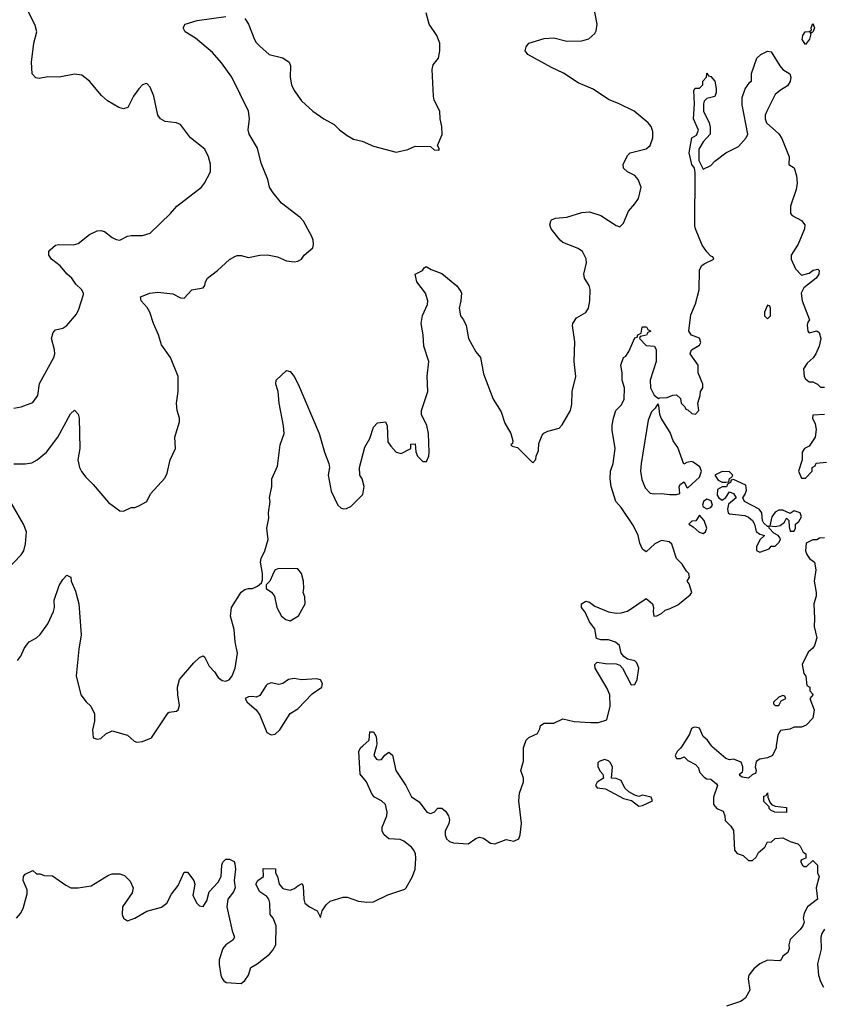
# Model space of a CAD drawing. Header units: inches. Extents: x 1834610 to 2027685, y 642842 to 774116.
# Tile 624 of 632: x 2012381 to 2016624, y 758636 to 763834. Entities that reach past the tile are written whole.
import ezdxf

# ---------------------------------------------------------------- set-up
doc = ezdxf.new("R2010")
doc.units = ezdxf.units.IN
doc.header["$MEASUREMENT"] = 0
doc.layers.add('C0715', color=7, linetype='Continuous')
doc.layers.add('C0716', color=7, linetype='Continuous')

msp = doc.modelspace()

# ---------------------------------------------------------------- linework, layer by layer
at = {"layer": 'C0715', "color": 5}
for points, elevation in [([(2012363.7, 759090), (2012384.9, 759115.1), (2012398.9, 759141.1), (2012421.2, 759218.8), (2012420.1, 759240.1), (2012399.3, 759290), (2012402, 759310), (2012410, 759322), (2012450, 759342), (2012470, 759324.7), (2012490, 759324.7), (2012510, 759316), (2012554.4, 759314.4), (2012624.5, 759264.5), (2012650.9, 759250.9), (2012690, 759250.8), (2012758.6, 759261.4), (2012850, 759318), (2012870, 759324.7), (2012910, 759324.7), (2012935.3, 759315.3), (2012965.4, 759285.4), (2012981, 759250), (2012975.3, 759224.7), (2012924.9, 759150), (2012923, 759110), (2012930, 759091.3), (2012950, 759076), (2012990, 759091), (2013052.3, 759127.7), (2013130, 759148), (2013159, 759170), (2013183.2, 759216.8), (2013217.5, 759262.5), (2013250, 759334), (2013267.3, 759332.7), (2013301, 759290), (2013306, 759270), (2013294.8, 759210), (2013316, 759170), (2013330, 759156), (2013350, 759151.3), (2013370, 759182), (2013382, 759230), (2013430, 759281), (2013446, 759310), (2013449.2, 759370.8), (2013454.6, 759385.4), (2013470, 759402), (2013490, 759402), (2013514, 759390), (2013518, 759378), (2013521, 759350), (2013514, 759290), (2013518.8, 759250), (2013510.8, 759230), (2013480.5, 759190), (2013474.9, 759150), (2013503.4, 759023.4), (2013516, 758990), (2013506.4, 758973.6), (2013470, 758949.2), (2013454, 758930), (2013434.8, 758870), (2013434.4, 758845.6), (2013444, 758790), (2013450, 758772), (2013459.8, 758759.8), (2013471.2, 758751.1), (2013550, 758744.9), (2013570, 758761), (2013589.3, 758790), (2013602, 758830), (2013635.3, 758850), (2013700.2, 758899.8), (2013718.6, 758921.4), (2013734, 758950), (2013735.1, 759050), (2013719, 759090), (2013704, 759110), (2013702.7, 759170), (2013697.2, 759190), (2013685.6, 759205.6), (2013649.3, 759229.3), (2013628.7, 759270), (2013638, 759290), (2013668, 759310), (2013667.3, 759352.7), (2013731.3, 759351.3), (2013732, 759330), (2013742, 759310), (2013751, 759270), (2013770, 759246.8), (2013810, 759238), (2013833.2, 759246.8), (2013850, 759262), (2013872.7, 759272.7), (2013878, 759258), (2013881, 759190), (2013886.8, 759170), (2013912, 759150), (2013952, 759130), (2013970, 759094), (2013979, 759130), (2013998.7, 759161.3), (2014020.4, 759179.6), (2014090, 759201.7), (2014110, 759201.1), (2014170, 759180.4), (2014214.2, 759174.2), (2014250, 759177.4), (2014325.9, 759214.1), (2014415.6, 759244.4), (2014422.7, 759250), (2014456.2, 759310), (2014469.6, 759350), (2014472.7, 759407.3), (2014471.2, 759430), (2014463, 759450), (2014450, 759465.6), (2014410, 759497), (2014390, 759506.6), (2014330, 759509.4), (2014306, 759530), (2014296, 759550), (2014295.1, 759570), (2014320.7, 759630), (2014322.4, 759650), (2014313, 759690), (2014292.3, 759710), (2014254, 759730), (2014242.5, 759742.5), (2014213.2, 759810), (2014179, 759850), (2014172.3, 759970), (2014181.2, 759990), (2014192.4, 760000)], 220), ([(2014264.9, 760000), (2014250.8, 759950), (2014264.9, 759930), (2014274.5, 759925.5), (2014291.6, 759928.4), (2014310, 759951.3), (2014330, 759966), (2014350, 759951), (2014367.7, 759870), (2014420.5, 759790), (2014450.4, 759730.4), (2014490, 759704), (2014531.3, 759650), (2014550, 759643), (2014569.5, 759650.5), (2014590, 759671), (2014610, 759671), (2014630, 759654.8), (2014645.5, 759630), (2014650.5, 759610), (2014648, 759590), (2014628.4, 759550), (2014627, 759530), (2014634.9, 759510), (2014650, 759494.9), (2014671.5, 759488.5), (2014750, 759482.4), (2014790, 759510.6), (2014810, 759518), (2014830, 759513), (2014866.4, 759486.4), (2014890, 759483.7), (2014950, 759504.9), (2014990, 759497.1), (2015016, 759510), (2015024.5, 759530), (2015031.4, 759590), (2015016.2, 759710), (2015020.7, 759750), (2015040.9, 759810), (2015042, 759830), (2015027.8, 759870), (2015041.5, 759918.5), (2015041.2, 759990), (2015044.9, 760000)], 220), ([(2015879.2, 760000), (2015871.3, 759988.7), (2015852, 759970), (2015842, 759950), (2015850, 759934), (2015870, 759934), (2015890, 759942), (2015910, 759922), (2015950, 759902), (2015964.7, 759884.7), (2015970, 759862), (2015995.3, 759835.3), (2016010, 759826), (2016030, 759824.7), (2016059.8, 759799.8), (2016066, 759790), (2016044.7, 759730), (2016044.7, 759690), (2016062, 759670), (2016095.3, 759655.3), (2016104.7, 759630), (2016106.4, 759606.4), (2016136.9, 759576.9), (2016150, 759554), (2016156, 759450), (2016170, 759431.3), (2016202, 759422), (2016230, 759394), (2016250, 759394), (2016270, 759412), (2016282.7, 759437.3), (2016315.3, 759464.7), (2016330, 759494), (2016350, 759492), (2016369.4, 759510.6), (2016410, 759514.8), (2016450, 759494.8), (2016490, 759482), (2016502, 759470), (2016518, 759438), (2016532, 759430), (2016532.7, 759407.3), (2016510, 759398), (2016504.7, 759390), (2016514, 759370), (2016523.6, 759363.6), (2016536.4, 759363.6), (2016570, 759394), (2016594, 759370), (2016594, 759330), (2016602, 759310), (2016586, 759250), (2016594, 759190), (2016541, 759150), (2016523.6, 759116.4), (2016518, 759090), (2016522.8, 759070), (2016515.5, 759050), (2016502.8, 759030), (2016450, 758978), (2016442.8, 758950), (2016444.7, 758930), (2016438, 758910), (2016411.3, 758890), (2016402, 758870), (2016394.4, 758865.6), (2016330, 758869), (2016290, 758849.3), (2016257.5, 758822.5), (2016230.6, 758789.4), (2016227.7, 758770), (2016237.3, 758710), (2016214.4, 758670), (2016201, 758659), (2016187.3, 758650), (2016113.4, 758626.6)], 220), ([(2016376.1, 760000), (2016374.8, 759990), (2016356, 759950), (2016330, 759937.2), (2016290, 759929.4), (2016270, 759917.2), (2016265.5, 759890), (2016270.7, 759870), (2016266, 759854), (2016250.9, 759849.1), (2016230, 759828.7), (2016195.3, 759835.3), (2016183.1, 759843.1), (2016182, 759850), (2016197.6, 759862.4), (2016199.5, 759870), (2016199.7, 759890), (2016190, 759914), (2016150, 759929.4), (2016130, 759926.6), (2016110, 759932.7), (2016036.6, 759996.6), (2016034.2, 760000)], 220), ([(2016630, 759032.6), (2016615.9, 759010), (2016611.7, 758990), (2016613.4, 758926.6), (2016594.2, 758850), (2016599.8, 758790), (2016610, 758755.3), (2016625.5, 758725.5)], 240)]:
    msp.add_lwpolyline(points, dxfattribs=dict(at, elevation=elevation))
at = {"layer": 'C0715', "color": 5, "elevation": 220}
for points in [[(2015470, 759928.2), (2015441.7, 759918.3), (2015434, 759910), (2015434, 759890), (2015445.9, 759865.9), (2015460.7, 759850), (2015464.7, 759830), (2015430, 759808.7), (2015422, 759790), (2015430, 759778.8), (2015474, 759774), (2015570, 759722), (2015610.9, 759710.9), (2015650, 759681), (2015670, 759685.5), (2015722, 759710), (2015715.3, 759730), (2015670, 759739.3), (2015650, 759733.2), (2015630, 759739), (2015597.2, 759757.2), (2015576.6, 759776.6), (2015558, 759818), (2015531.6, 759828.4), (2015506, 759830), (2015511.6, 759888.4), (2015501.3, 759910), (2015490, 759921.3)], [(2016430, 759648.7), (2016369.3, 759649.3), (2016350, 759658), (2016338, 759670), (2016338, 759678), (2016310, 759706), (2016310, 759734), (2016322, 759738), (2016330, 759752), (2016331.3, 759730), (2016342, 759702), (2016351.3, 759691.3), (2016370, 759682), (2016430, 759674)]]:
    msp.add_lwpolyline(points, close=True, dxfattribs=at)
at = {"layer": 'C0716', "color": 5}
for points, elevation in [([(2012350, 761782.4), (2012390, 761790.4), (2012450, 761813.4), (2012476.9, 761850), (2012486.6, 761913.4), (2012560.9, 762050), (2012566.2, 762070), (2012565.1, 762090), (2012549.7, 762150), (2012557.4, 762182.6), (2012570, 762197.1), (2012610, 762206), (2012630, 762219.1), (2012680.5, 762279.5), (2012694.1, 762305.9), (2012717.7, 762382.3), (2012718.3, 762390), (2012708, 762410), (2012678.3, 762438.3), (2012656.4, 762470), (2012632.6, 762490), (2012594.3, 762534.3), (2012549.7, 762570), (2012535.1, 762590), (2012535.6, 762610), (2012541.8, 762618.2), (2012570, 762643), (2012587.1, 762647.1), (2012665.8, 762645.8), (2012690, 762652.2), (2012750, 762700.4), (2012790, 762719.5), (2012810, 762721.1), (2012830, 762715.6), (2012870, 762683.1), (2012890, 762672.9), (2012910, 762670.3), (2012950, 762690.4), (2012970, 762694.4), (2013030, 762693.7), (2013070, 762707.2), (2013177.6, 762810), (2013210.9, 762849.1), (2013340.9, 762950), (2013358, 762970), (2013389.3, 763030), (2013389.3, 763070.7), (2013378.4, 763110), (2013359.3, 763150), (2013283.6, 763210), (2013230, 763281.2), (2013210, 763289.4), (2013150, 763297), (2013125.2, 763310), (2013110, 763329), (2013089.4, 763430), (2013070, 763478), (2013054.8, 763494.8), (2013050, 763497.2), (2013030, 763489.2), (2013010, 763469.3), (2012982, 763430), (2012953, 763370), (2012930, 763363.6), (2012905.2, 763370), (2012844.9, 763404.9), (2012813.7, 763433.7), (2012749.8, 763509.8), (2012710, 763540.5), (2012670, 763545.4), (2012590, 763529.7), (2012530, 763531.6), (2012483.7, 763523.7), (2012466.8, 763526.8), (2012447.3, 763547.3), (2012443.6, 763610), (2012455.8, 763710), (2012471.3, 763770), (2012463.5, 763803.5), (2012409.5, 763910)], 280), ([(2012369.7, 760450.3), (2012387.2, 760472.8), (2012405.7, 760514.3), (2012421.8, 760538.2), (2012431, 760549), (2012470, 760570.4), (2012490, 760588.4), (2012530, 760644.9), (2012560.4, 760710), (2012565.7, 760730), (2012564.2, 760770), (2012590, 760846.8), (2012610, 760879.1), (2012630, 760901), (2012650.6, 760890.6), (2012654, 760870), (2012676.7, 760816.7), (2012692.9, 760750), (2012706.4, 760586.4), (2012692.8, 760510), (2012679.5, 760370), (2012704.4, 760270), (2012731.8, 760231.8), (2012756.3, 760210), (2012776.3, 760170), (2012776.3, 760130), (2012765.2, 760085.2), (2012770, 760042), (2012790, 760036), (2012810, 760038.8), (2012836.6, 760063.4), (2012870, 760079.1), (2012950, 760056.3), (2012985.1, 760025.1), (2012999.5, 760019.5), (2013030, 760022.4), (2013077.6, 760042.4), (2013165.6, 760174.4), (2013170, 760178.8), (2013210, 760182.8), (2013219, 760190), (2013226, 760214), (2013216.2, 760270), (2013215.1, 760310), (2013226, 760350), (2013301.5, 760438.5), (2013330, 760466), (2013350, 760476), (2013358, 760470), (2013381.1, 760421.1), (2013410.4, 760390.4), (2013430, 760361), (2013450, 760346), (2013470, 760341), (2013489.3, 760350.7), (2013504, 760370), (2013519.5, 760410), (2013531.6, 760490), (2013519.7, 760550), (2013514.5, 760614.5), (2013494.6, 760685.4), (2013499, 760730), (2013550, 760811.3), (2013570, 760824.7), (2013588.8, 760831.1), (2013610, 760831.3), (2013636.4, 760843.6), (2013659, 760861), (2013663.1, 760876.9), (2013662.7, 760910), (2013652.7, 760970), (2013656, 760990), (2013676, 761030), (2013692.7, 761090), (2013686, 761150), (2013697.5, 761202.5), (2013695.1, 761230), (2013703.7, 761290), (2013700.9, 761310), (2013712.3, 761370), (2013712.7, 761410), (2013743.2, 761476.8), (2013756, 761590), (2013777.2, 761650), (2013775.1, 761690), (2013751.8, 761810), (2013746.6, 761870), (2013734, 761910), (2013735.3, 761930), (2013790, 761981), (2013810, 761976), (2013830, 761950.8), (2013852.2, 761910), (2013962.4, 761650), (2013990.5, 761550), (2014013.4, 761490), (2014016.3, 761470), (2014010.5, 761429.5), (2014025.1, 761345.1), (2014062, 761270), (2014076.7, 761256.7), (2014090, 761251.8), (2014106.7, 761253.3), (2014130, 761263.1), (2014193, 761327), (2014200.4, 761370), (2014190, 761409.2), (2014178, 761430), (2014176, 761470), (2014203.8, 761576.2), (2014230, 761622), (2014250, 761682), (2014270, 761704.7), (2014312, 761710), (2014321, 761690), (2014325.5, 761605.5), (2014341.4, 761581.4), (2014370, 761551.3), (2014396, 761544), (2014446, 761570), (2014447.3, 761592.7), (2014470, 761594), (2014472.7, 761552.7), (2014482, 761530), (2014510, 761502), (2014530, 761502), (2014542, 761530), (2014544, 761550), (2014539.3, 761650), (2014531.7, 761691.7), (2014502.7, 761750), (2014503.7, 761770), (2014536.2, 761870), (2014532.3, 761952.3), (2014542, 762030), (2014515.4, 762110), (2014512, 762170), (2014500.4, 762230), (2014508.3, 762271.7), (2014534, 762330), (2014536.3, 762350), (2014523.7, 762390), (2014478, 762450), (2014469, 762490), (2014508, 762510), (2014516.4, 762523.6), (2014528.4, 762531.6), (2014554.4, 762514.4), (2014610, 762493.4), (2014690, 762428), (2014710, 762398.8), (2014713.7, 762390), (2014710.4, 762350), (2014701.3, 762310), (2014708.6, 762270), (2014723.8, 762250), (2014738.6, 762218.6), (2014750.4, 762150), (2014790, 762080.7), (2014814.9, 762050), (2014830, 761964.7), (2014880.7, 761830), (2014923, 761763), (2014943.1, 761703.1), (2014974, 761650), (2014986, 761610), (2014983.6, 761596.4), (2014974, 761590), (2014982, 761582), (2015010, 761576), (2015090, 761494), (2015107.3, 761512.7), (2015108, 761530), (2015120.4, 761559.6), (2015123.1, 761596.9), (2015140.2, 761639.8), (2015149.3, 761650.7), (2015170, 761661), (2015230, 761677.3), (2015245.8, 761694.2), (2015290, 761771.3), (2015296.2, 761803.8), (2015298.4, 761870), (2015318.2, 761950), (2015309.7, 762030), (2015312.7, 762132.7), (2015300.2, 762219.8), (2015302, 762230), (2015321, 762259), (2015370, 762288.8), (2015384.7, 762310), (2015391.8, 762350), (2015392.8, 762410), (2015388.1, 762430), (2015363.5, 762470), (2015361.1, 762481.1), (2015359.7, 762490), (2015374.8, 762550), (2015371.5, 762571.5), (2015352.2, 762610), (2015330, 762625.3), (2015250, 762658.3), (2015235.1, 762670), (2015187.3, 762730), (2015180.9, 762750), (2015185.2, 762770), (2015190, 762778), (2015210, 762786.8), (2015270, 762790.4), (2015350, 762816.4), (2015390, 762818.7), (2015450, 762800.4), (2015530, 762747.3), (2015550, 762741), (2015570, 762758.8), (2015596.3, 762823.7), (2015630, 762862), (2015647.8, 762890), (2015662, 762950), (2015647.6, 762990), (2015630, 763011.3), (2015591.1, 763031.1), (2015569.7, 763049.7), (2015567.8, 763070), (2015590, 763116), (2015604, 763130), (2015690, 763151.7), (2015710, 763168.8), (2015724.8, 763210), (2015724.2, 763244.2), (2015715.5, 763270), (2015699.2, 763290), (2015625.6, 763350), (2015546, 763390), (2015490, 763411.9), (2015410, 763467.7), (2015330, 763500.3), (2015251.9, 763551.9), (2015190, 763580.8), (2015065.2, 763650), (2015050, 763669), (2015055.1, 763690), (2015069.7, 763710.3), (2015150, 763733.7), (2015201.7, 763738.3), (2015270, 763720.3), (2015350, 763722.8), (2015386.6, 763733.4), (2015418.5, 763761.5), (2015425.4, 763774.6), (2015429.8, 763810), (2015411.5, 763910)], 240), ([(2013570, 763840.5), (2013590, 763810.6), (2013621.3, 763730), (2013630, 763714), (2013650, 763693.4), (2013698.8, 763650), (2013770, 763632.7), (2013804.9, 763610), (2013812, 763590), (2013808.8, 763530), (2013816.5, 763490), (2013830, 763460.5), (2013870, 763406), (2013930, 763350.5), (2013987.3, 763310), (2014041, 763281), (2014070, 763252.2), (2014110, 763223.1), (2014143.9, 763203.9), (2014190, 763191.7), (2014250, 763166.4), (2014370, 763134), (2014430, 763147.7), (2014470, 763166), (2014550, 763164.7), (2014570, 763146), (2014595.3, 763144.7), (2014598, 763150), (2014588, 763170), (2014611.8, 763228.2), (2014609.4, 763270), (2014600.7, 763310), (2014599.5, 763350), (2014570, 763409), (2014566, 763430), (2014559.2, 763570), (2014565.2, 763594.8), (2014592.8, 763630), (2014600.4, 763670), (2014599.7, 763710), (2014584, 763750), (2014544, 763810), (2014526.9, 763870)], 260), ([(2012350, 761489.3), (2012410, 761488.4), (2012445.1, 761494.9), (2012474.3, 761510), (2012523.5, 761550), (2012583.1, 761630), (2012650, 761752.7), (2012670, 761773), (2012690, 761750.8), (2012694.9, 761730), (2012699.7, 761570), (2012689.2, 761510), (2012698, 761470), (2012708.1, 761448.2), (2012730, 761419.1), (2012770, 761380.5), (2012850, 761285.5), (2012910, 761240.7), (2012930, 761238.8), (2012970, 761258.8), (2012990, 761258.8), (2013010, 761266.8), (2013052.7, 761290), (2013072.3, 761330), (2013147.3, 761412.7), (2013159.6, 761440.4), (2013176.2, 761510), (2013204.5, 761570), (2013201.2, 761630), (2013225.6, 761710), (2013225.6, 761730), (2013213.6, 761770), (2013209.7, 761810), (2013218, 761870), (2013217.4, 761950), (2013177.4, 762050), (2013130, 762117.2), (2013114.7, 762170), (2013087.6, 762230), (2013068.4, 762290), (2013054.1, 762314.1), (2013022, 762350), (2013019, 762370), (2013068.7, 762390), (2013110, 762394.9), (2013190, 762385.7), (2013230, 762364.9), (2013250, 762362.8), (2013290, 762406.8), (2013350, 762417.3), (2013359.5, 762430), (2013362.7, 762450), (2013373.2, 762470), (2013426, 762510), (2013490, 762567.3), (2013517.2, 762582.8), (2013530, 762588), (2013550, 762588), (2013590, 762578.9), (2013650, 762590.4), (2013690, 762592.4), (2013742.4, 762582.4), (2013790, 762560.5), (2013830, 762555.5), (2013850, 762559.1), (2013869, 762570), (2013884, 762590), (2013928.7, 762630), (2013932.3, 762647.7), (2013931.8, 762670), (2013924.5, 762690), (2013879.6, 762770), (2013862.9, 762790), (2013764.5, 762864.5), (2013719, 762919), (2013700.5, 762950), (2013691.4, 762990), (2013656.8, 763076.8), (2013636.2, 763156.2), (2013593.7, 763230), (2013588.3, 763251.7), (2013595.1, 763310), (2013589.8, 763350), (2013502.2, 763530), (2013446.5, 763606.5), (2013400.1, 763660.1), (2013310, 763736), (2013255.3, 763770), (2013244, 763790), (2013255.3, 763810), (2013318, 763830), (2013470, 763850.4)], 260), ([(2015044.9, 760000), (2015056, 760030), (2015070, 760044), (2015114.8, 760065.2), (2015127.8, 760090), (2015131.7, 760108.3), (2015150, 760119.3), (2015200.8, 760119.2), (2015250, 760142), (2015309, 760129), (2015397.1, 760122.9), (2015436.6, 760123.4), (2015482, 760138), (2015499.5, 760210), (2015497, 760270), (2015483.3, 760303.3), (2015419, 760410), (2015418, 760430), (2015430, 760442), (2015475.3, 760435.3), (2015530, 760434), (2015550, 760426.8), (2015564, 760410), (2015610, 760322.8), (2015630, 760324), (2015641.3, 760350), (2015649.6, 760410), (2015639.2, 760439.2), (2015630, 760449.5), (2015590, 760458.4), (2015571.1, 760471.1), (2015557.6, 760490), (2015549, 760530), (2015527.5, 760547.5), (2015490, 760560.7), (2015450, 760559.5), (2015427.5, 760567.5), (2015417.6, 760617.6), (2015390, 760655.3), (2015366.3, 760706.3), (2015348, 760730), (2015348, 760750), (2015370, 760764.7), (2015390, 760758.8), (2015418, 760738), (2015490, 760708), (2015530, 760700.5), (2015558, 760702), (2015590, 760710.6), (2015690, 760777.3), (2015722, 760750), (2015727.7, 760730), (2015725.5, 760710), (2015730, 760684.7), (2015746, 760686), (2015770, 760698.8), (2015790, 760717.3), (2015815.5, 760724.5), (2015855.5, 760744.5), (2015922, 760798), (2015929.4, 760810), (2015916.2, 760856.2), (2015905.2, 760870), (2015918, 760890), (2015915.3, 760910), (2015902, 760922), (2015878.9, 760958.9), (2015849.4, 760990), (2015824.1, 761064.1), (2015810, 761077.2), (2015770, 761083.7), (2015734.2, 761065.8), (2015690, 761024), (2015670, 761039), (2015655.1, 761070), (2015646.3, 761110), (2015622, 761162), (2015558, 761258), (2015529.6, 761290), (2015503.7, 761370), (2015499.3, 761410), (2015500.9, 761450), (2015514.5, 761490), (2015525.4, 761570), (2015510, 761666), (2015510, 761694), (2015516, 761730), (2015529.3, 761770), (2015558.9, 761801.1), (2015573.2, 761830), (2015575.3, 761890), (2015562, 761930), (2015562, 761970), (2015555.3, 762010), (2015569, 762050), (2015582, 762058), (2015598, 762082), (2015630, 762154), (2015642, 762158), (2015646, 762170), (2015662, 762178), (2015668, 762210), (2015671.6, 762211.6), (2015691.6, 762211.6), (2015698, 762198), (2015714, 762190), (2015698, 762182), (2015691.6, 762168.4), (2015658, 762162), (2015654, 762150), (2015690, 762114), (2015734, 762110), (2015742, 762090), (2015742, 762030), (2015711, 761930), (2015711.3, 761890), (2015731.2, 761851.1), (2015754, 761834), (2015762, 761838), (2015800.4, 761839.6), (2015830, 761852), (2015850, 761854), (2015870, 761834), (2015874, 761810), (2015894, 761790), (2015898, 761778), (2015910, 761774), (2015930, 761754), (2015950, 761752), (2015968, 761770), (2015962, 761810), (2015974, 761850), (2015975.3, 761870), (2015989, 761891), (2015989.2, 761910), (2015963.7, 761970), (2015964.5, 762010), (2015922, 762070), (2015928, 762090), (2015970, 762116), (2015978, 762130), (2015970, 762153.2), (2015929.1, 762169.1), (2015914, 762190), (2015924.7, 762275.3), (2015950, 762334), (2015968.4, 762408.4), (2015970, 762514), (2015983.1, 762536.9), (2015994.6, 762545.4), (2016046, 762570), (2016042, 762582), (2016030, 762586), (2016008.7, 762608.7), (2015984, 762644), (2015949.3, 762729.3), (2015946.3, 762746.3), (2015948.7, 763028.7), (2015943.6, 763050), (2015929.8, 763070), (2015916.3, 763130), (2015929.6, 763210.4), (2015955.1, 763224.9), (2015966, 763250), (2015939.3, 763310), (2015944.5, 763390), (2015940.2, 763459.8), (2015948, 763472), (2015970, 763472), (2015988, 763490), (2015989, 763510), (2016008, 763530), (2016010, 763552), (2016018, 763538), (2016030, 763534), (2016051.3, 763510), (2016058, 763470), (2016058, 763450), (2016051.3, 763428.7), (2016010, 763418), (2015996, 763404), (2015991, 763390), (2015991, 763350), (2016021, 763290), (2016026.4, 763266.4), (2016026.8, 763230), (2015990, 763188.7), (2015967.7, 763150), (2015967.3, 763090), (2015990, 763044.7), (2016030, 763064.7), (2016052.3, 763087.7), (2016109.6, 763130.4), (2016176, 763164), (2016218, 763210), (2016225.1, 763230), (2016195.9, 763384.1), (2016196.6, 763423.4), (2016211.9, 763468.1), (2016236.4, 763503.6), (2016246, 763510), (2016246, 763550), (2016272.7, 763630), (2016294, 763650), (2016330, 763666.8), (2016350, 763664.7), (2016394.8, 763590), (2016410.5, 763570.5), (2016447.3, 763547.3), (2016453, 763530), (2016450, 763508), (2016435.9, 763484.1), (2016398, 763462), (2016370, 763438), (2016326, 763350), (2016318, 763330), (2016318, 763310), (2016324.7, 763290), (2016390, 763232), (2016406, 763206), (2016444.7, 763110), (2016442, 763070), (2016470, 763051.3), (2016482.4, 763010), (2016486, 762970), (2016482, 762938), (2016450.8, 762850), (2016451, 762811), (2016460.7, 762800.7), (2016510, 762773.4), (2016527.3, 762750), (2016524.9, 762730), (2016491.4, 762648.5), (2016454, 762590), (2016454.8, 762570), (2016478, 762518), (2016510, 762484.7), (2016550, 762496), (2016571.2, 762511.1), (2016596, 762516), (2016602, 762510), (2016601, 762490), (2016586, 762470), (2016522.4, 762417.6), (2016507.3, 762390), (2016513.4, 762350), (2016552, 762250), (2016542.8, 762237.2), (2016538.8, 762221.2), (2016542.8, 762190), (2016550, 762181), (2016590.9, 762190.9), (2016602, 762182), (2016610.8, 762150), (2016602.8, 762110), (2016585.5, 762070), (2016571.7, 762048.3), (2016539, 762021), (2016520.5, 761990), (2016524, 761950), (2016530, 761938), (2016550, 761922), (2016570, 761922), (2016594, 761910), (2016610, 761894), (2016630, 761894)], 220), ([(2016631.2, 761748.9), (2016570, 761746), (2016567.3, 761730), (2016581, 761701), (2016586, 761670), (2016581, 761630), (2016550, 761582), (2016524.7, 761570), (2016512, 761550), (2016512, 761510), (2016494, 761450), (2016510, 761414), (2016530, 761414), (2016566, 761450), (2016566, 761470), (2016582, 761478), (2016587.3, 761492.7), (2016642, 761498)], 220), ([(2012311.5, 760928.5), (2012390, 761008.2), (2012403, 761030), (2012412.7, 761067.3), (2012416.8, 761130), (2012400.7, 761170), (2012330, 761295.8)], 260), ([(2016630, 761098), (2016603.6, 761096.4), (2016590, 761088), (2016570, 761088), (2016534, 761070), (2016531.3, 761030), (2016538, 761010), (2016552, 760990), (2016578, 760970), (2016584.7, 760930), (2016576, 760870), (2016586, 760810), (2016586, 760790), (2016574.8, 760750), (2016578.8, 760670), (2016576, 760630), (2016590.4, 760570), (2016578.8, 760530), (2016570, 760515.3), (2016544.7, 760495.3), (2016512, 760430), (2016522, 760382), (2016532.7, 760367.3), (2016538, 760318), (2016554, 760310), (2016554, 760290), (2016571.2, 760271.1), (2016554, 760250), (2016576, 760190), (2016570, 760146), (2016534, 760110), (2016510, 760098), (2016470, 760098), (2016448, 760088), (2016398, 760082), (2016383.6, 760056.4), (2016376.1, 760000)], 220), ([(2014192.4, 760000), (2014226, 760030), (2014230, 760074), (2014250, 760074.8), (2014262.8, 760050), (2014267.7, 760010), (2014264.9, 760000)], 220), ([(2016034.2, 760000), (2016013.2, 760030), (2015989.6, 760049.7), (2015970, 760093.2), (2015957.5, 760097.5), (2015942, 760098), (2015928.2, 760091.8), (2015917.6, 760062.4), (2015895.9, 760024.1), (2015879.2, 760000)], 220)]:
    msp.add_lwpolyline(points, dxfattribs=dict(at, elevation=elevation))
for points, elevation in [([(2016530, 763702), (2016512.3, 763730), (2016517, 763750), (2016529.5, 763770.5), (2016549, 763771), (2016562, 763778), (2016561.2, 763790), (2016570, 763814), (2016577.3, 763790), (2016570.9, 763770.9), (2016566, 763766), (2016554, 763766), (2016558.8, 763758.8), (2016550.7, 763730.7)], 220), ([(2016330, 762326), (2016314, 762290), (2016314, 762270), (2016330, 762254), (2016346, 762270), (2016346, 762310), (2016342, 762322)], 220), ([(2015750, 761806), (2015736.9, 761783.1), (2015716.9, 761763.1), (2015699.8, 761720.2), (2015662, 761490), (2015659.5, 761450), (2015666.2, 761406.2), (2015683.1, 761363.1), (2015710, 761334.8), (2015730.6, 761330.6), (2015770, 761333), (2015813.6, 761326.4), (2015850, 761326.8), (2015867.3, 761332.7), (2015864, 761370), (2015870, 761382), (2015890, 761394), (2015904.7, 761364.7), (2015910, 761362), (2015970, 761418), (2015981.2, 761450), (2015973.3, 761473.3), (2015938, 761498), (2015930, 761500.7), (2015904, 761496), (2015887.3, 761487.3), (2015856, 761576), (2015831.6, 761610), (2015815.1, 761655.1), (2015769.2, 761730), (2015762, 761750), (2015756.4, 761796.4)], 220), ([(2016090, 761448.7), (2016052, 761430), (2016070, 761402), (2016090, 761392), (2016110, 761392), (2016126, 761394), (2016128.4, 761411.6), (2016142, 761418), (2016146, 761430), (2016130, 761446)], 220), ([(2016150, 761406), (2016138, 761402), (2016134, 761390), (2016118, 761382), (2016112.7, 761367.3), (2016090, 761368), (2016066, 761354), (2016063.5, 761323.5), (2016072, 761310), (2016090, 761298), (2016110, 761312), (2016130, 761342), (2016150, 761332), (2016164.7, 761310), (2016124.7, 761275.3), (2016118, 761250), (2016122, 761230), (2016130, 761224.7), (2016210, 761217.1), (2016230, 761208), (2016250.7, 761190), (2016260.7, 761170), (2016270, 761132), (2016290, 761118), (2016314, 761110), (2016290, 761088), (2016271.3, 761050), (2016272, 761032), (2016290, 761022), (2016339, 761041), (2016350, 761054), (2016370, 761054), (2016390, 761074), (2016398, 761090), (2016396.4, 761096.4), (2016386, 761110), (2016363.1, 761123.1), (2016338, 761150), (2016338, 761158), (2016330, 761158), (2016310, 761175.3), (2016302.7, 761190), (2016299.6, 761230), (2016286.6, 761250), (2016209.2, 761290), (2016199, 761310), (2016211.9, 761328.1), (2016219.3, 761350), (2016215.9, 761375.9)], 220), ([(2016010, 761302), (2015992, 761290), (2015986.8, 761270), (2015990, 761262), (2016010, 761251.3), (2016030, 761258), (2016039, 761270), (2016032.9, 761292.9)], 220), ([(2015970, 761218), (2015951.2, 761188.9), (2015930, 761186), (2015914, 761170), (2015936.9, 761156.9), (2015968.4, 761128.4), (2015990, 761121), (2016002, 761130), (2016009, 761150), (2015995.3, 761190)], 220), ([(2016410, 761245.2), (2016390, 761245.2), (2016370, 761233.2), (2016352.7, 761210), (2016342, 761162), (2016370, 761158.8), (2016397, 761163), (2016419.3, 761180.7), (2016430, 761202), (2016442, 761190), (2016443.6, 761156.4), (2016450, 761134), (2016470, 761134), (2016478, 761150), (2016478, 761170), (2016495.5, 761184.5), (2016508.7, 761210), (2016502, 761230), (2016470, 761240.9), (2016450, 761226)], 220), ([(2013750, 760936), (2013730.7, 760929.3), (2013722.5, 760917.5), (2013702, 760870), (2013682, 760850), (2013682, 760830), (2013710.7, 760810.7), (2013726, 760790), (2013738.8, 760730), (2013764.5, 760684.5), (2013786.4, 760666.4), (2013810, 760661), (2013852.9, 760687.1), (2013888, 760750), (2013887.3, 760787.3), (2013878, 760810), (2013882, 760830), (2013879.3, 760870), (2013869.4, 760910), (2013850, 760934)], 240), ([(2013830, 760355.6), (2013800.7, 760350), (2013770, 760329.5), (2013750, 760323.6), (2013710, 760332), (2013690, 760325.6), (2013682, 760318), (2013650, 760265.2), (2013630, 760257.2), (2013610, 760261.2), (2013590, 760259), (2013572, 760250), (2013582, 760230), (2013630.7, 760190.7), (2013650, 760162), (2013685.5, 760070), (2013710, 760057.6), (2013730, 760062.4), (2013755.2, 760084.8), (2013810, 760170.5), (2013850, 760195.8), (2013925.9, 760274.1), (2013977, 760310), (2013980.7, 760330), (2013970, 760349.2), (2013950, 760353.6), (2013870, 760348.4)], 240), ([(2016410, 760266), (2016390, 760258), (2016362, 760230), (2016362, 760222), (2016370, 760214), (2016390, 760214), (2016402, 760238), (2016426, 760250), (2016422, 760262)], 220)]:
    msp.add_lwpolyline(points, close=True, dxfattribs=dict(at, elevation=elevation))

doc.saveas('drawing.dxf')
